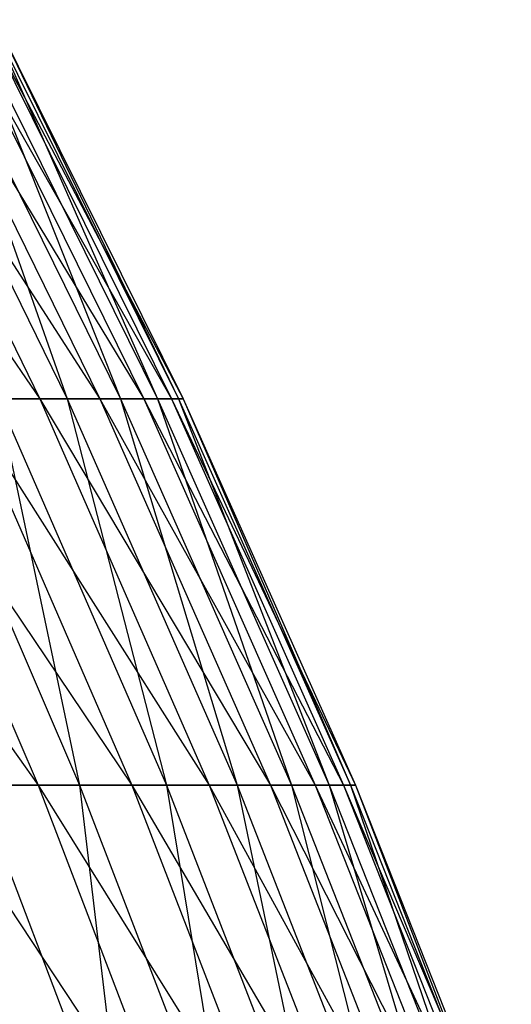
# Model space of a CAD drawing. Extents: x -125 to 125, y -143 to 0.
# Tile 397 of 406: x 53.31 to 56.23, y -60.92 to -55.07. Entities that reach past the tile are written whole.
import ezdxf

# ---------------------------------------------------------------- set-up
doc = ezdxf.new("R2010")
doc.units = 0
doc.header["$LTSCALE"] = 25.4
doc.layers.get('0').update_dxf_attribs({"linetype": 'CONTINUOUS'})

# ---------------------------------------------------------------- blocks, each defined once
blk = doc.blocks.new('NL2500027000_STL_3')
at = {"color": 0}
for p, q in [((51.8886, -55.0697, 11.5907), (53.4314, -57.3207, 9.5904)), ((51.8886, -55.0697, 11.5907), (53.4314, -57.3207, 9.5904)), ((52.3311, -55.0697, 9.3929), (53.7882, -57.3207, 7.3294)), ((52.3311, -55.0697, 9.3929), (53.7882, -57.3207, 7.3294)), ((52.3311, -55.0697, 9.3929), (53.4314, -57.3207, 9.5904)), ((52.3311, -55.0697, 9.3929), (53.4314, -57.3207, 9.5904)), ((52.4904, -55.0697, -8.4576), (53.594, -57.3207, -8.6354)), ((52.4904, -55.0697, -8.4576), (53.594, -57.3207, -8.6354)), ((52.6805, -55.0697, 7.1785), (54.0494, -57.3207, 5.0554)), ((52.6805, -55.0697, 7.1785), (54.0494, -57.3207, 5.0554)), ((52.6805, -55.0697, 7.1785), (53.7882, -57.3207, 7.3294)), ((52.6805, -55.0697, 7.1785), (53.7882, -57.3207, 7.3294)), ((52.8002, -55.0697, -6.2372), (53.594, -57.3207, -8.6354)), ((52.8002, -55.0697, -6.2372), (53.594, -57.3207, -8.6354)), ((52.8002, -55.0697, -6.2372), (53.9104, -57.3207, -6.3684)), ((52.8002, -55.0697, -6.2372), (53.9104, -57.3207, -6.3684)), ((52.9363, -55.0697, 4.9513), (54.2144, -57.3207, 2.7724)), ((52.9363, -55.0697, 4.9513), (54.2144, -57.3207, 2.7724)), ((52.9363, -55.0697, 4.9513), (54.0494, -57.3207, 5.0554)), ((52.9363, -55.0697, 4.9513), (54.0494, -57.3207, 5.0554)), ((53.0162, -55.0697, -4.0058), (53.9104, -57.3207, -6.3684)), ((53.0162, -55.0697, -4.0058), (53.9104, -57.3207, -6.3684)), ((53.0162, -55.0697, -4.0058), (54.131, -57.3207, -4.09)), ((53.0162, -55.0697, -4.0058), (54.131, -57.3207, -4.09)), ((53.098, -55.0697, 2.7153), (54.2831, -57.3207, 0.4844)), ((53.098, -55.0697, 2.7153), (54.2831, -57.3207, 0.4844)), ((53.098, -55.0697, 2.7153), (54.2144, -57.3207, 2.7724)), ((53.098, -55.0697, 2.7153), (54.2144, -57.3207, 2.7724)), ((53.138, -55.0697, -1.7673), (54.131, -57.3207, -4.09)), ((53.138, -55.0697, -1.7673), (54.131, -57.3207, -4.09)), ((53.138, -55.0697, -1.7673), (54.2553, -57.3207, -1.8044)), ((53.138, -55.0697, -1.7673), (54.2553, -57.3207, -1.8044)), ((53.1653, -55.0697, 0.4744), (54.2553, -57.3207, -1.8044)), ((53.1653, -55.0697, 0.4744), (54.2553, -57.3207, -1.8044)), ((53.1653, -55.0697, 0.4744), (54.2831, -57.3207, 0.4844)), ((53.1653, -55.0697, 0.4744), (54.2831, -57.3207, 0.4844)), ((51.7944, -57.3207, 16.2552), (53.4214, -59.6165, 14.3221)), ((51.7944, -57.3207, 16.2552), (53.4214, -59.6165, 14.3221)), ((52.4336, -57.3207, 14.0573), (53.9776, -59.6165, 12.0573)), ((52.4336, -57.3207, 14.0573), (53.9776, -59.6165, 12.0573)), ((52.4336, -57.3207, 14.0573), (53.4214, -59.6165, 14.3221)), ((52.4336, -57.3207, 14.0573), (53.4214, -59.6165, 14.3221)), ((52.6761, -57.3207, -13.1194), (53.6684, -59.6165, -13.3665)), ((52.6761, -57.3207, -13.1194), (53.6684, -59.6165, -13.3665)), ((52.9796, -57.3207, 11.8344), (53.4314, -57.3207, 9.5904)), ((52.9796, -57.3207, 11.8344), (53.4314, -57.3207, 9.5904)), ((52.9796, -57.3207, 11.8344), (54.4379, -59.6165, 9.7711)), ((52.9796, -57.3207, 11.8344), (54.4379, -59.6165, 9.7711)), ((52.9796, -57.3207, 11.8344), (53.9776, -59.6165, 12.0573)), ((52.9796, -57.3207, 11.8344), (53.9776, -59.6165, 12.0573)), ((53.594, -57.3207, -8.6354), (53.1823, -57.3207, -10.887)), ((53.1823, -57.3207, -10.887), (53.6684, -59.6165, -13.3665)), ((53.1823, -57.3207, -10.887), (53.6684, -59.6165, -13.3665)), ((53.1823, -57.3207, -10.887), (54.1842, -59.6165, -11.0921)), ((53.1823, -57.3207, -10.887), (54.1842, -59.6165, -11.0921)), ((53.594, -57.3207, -8.6354), (53.1823, -57.3207, -10.887)), ((53.4314, -57.3207, 9.5904), (53.7882, -57.3207, 7.3294)), ((53.4314, -57.3207, 9.5904), (53.7882, -57.3207, 7.3294)), ((53.4314, -57.3207, 9.5904), (54.8015, -59.6165, 7.4675)), ((53.4314, -57.3207, 9.5904), (54.8015, -59.6165, 7.4675)), ((53.4314, -57.3207, 9.5904), (54.4379, -59.6165, 9.7711)), ((53.4314, -57.3207, 9.5904), (54.4379, -59.6165, 9.7711)), ((53.9104, -57.3207, -6.3684), (53.594, -57.3207, -8.6354)), ((53.594, -57.3207, -8.6354), (54.1842, -59.6165, -11.0921)), ((53.594, -57.3207, -8.6354), (54.1842, -59.6165, -11.0921)), ((53.594, -57.3207, -8.6354), (54.6036, -59.6165, -8.7981)), ((53.594, -57.3207, -8.6354), (54.6036, -59.6165, -8.7981)), ((53.9104, -57.3207, -6.3684), (53.594, -57.3207, -8.6354)), ((53.7882, -57.3207, 7.3294), (54.0494, -57.3207, 5.0554)), ((53.7882, -57.3207, 7.3294), (54.0494, -57.3207, 5.0554)), ((53.7882, -57.3207, 7.3294), (55.0676, -59.6165, 5.1506)), ((53.7882, -57.3207, 7.3294), (55.0676, -59.6165, 5.1506)), ((53.7882, -57.3207, 7.3294), (54.8015, -59.6165, 7.4675)), ((53.7882, -57.3207, 7.3294), (54.8015, -59.6165, 7.4675)), ((54.131, -57.3207, -4.09), (53.9104, -57.3207, -6.3684)), ((53.9104, -57.3207, -6.3684), (54.6036, -59.6165, -8.7981)), ((53.9104, -57.3207, -6.3684), (54.6036, -59.6165, -8.7981)), ((53.9104, -57.3207, -6.3684), (54.926, -59.6165, -6.4883)), ((53.9104, -57.3207, -6.3684), (54.926, -59.6165, -6.4883)), ((54.131, -57.3207, -4.09), (53.9104, -57.3207, -6.3684)), ((54.0494, -57.3207, 5.0554), (54.2144, -57.3207, 2.7724)), ((54.0494, -57.3207, 5.0554), (54.2144, -57.3207, 2.7724)), ((54.0494, -57.3207, 5.0554), (55.2357, -59.6165, 2.8246)), ((54.0494, -57.3207, 5.0554), (55.2357, -59.6165, 2.8246)), ((54.0494, -57.3207, 5.0554), (55.0676, -59.6165, 5.1506)), ((54.0494, -57.3207, 5.0554), (55.0676, -59.6165, 5.1506)), ((54.2553, -57.3207, -1.8044), (54.131, -57.3207, -4.09)), ((54.131, -57.3207, -4.09), (54.926, -59.6165, -6.4883)), ((54.131, -57.3207, -4.09), (54.926, -59.6165, -6.4883)), ((54.131, -57.3207, -4.09), (55.1507, -59.6165, -4.1671)), ((54.131, -57.3207, -4.09), (55.1507, -59.6165, -4.1671)), ((54.2553, -57.3207, -1.8044), (54.131, -57.3207, -4.09)), ((54.2144, -57.3207, 2.7724), (54.2831, -57.3207, 0.4844)), ((54.2144, -57.3207, 2.7724), (54.2831, -57.3207, 0.4844)), ((54.2144, -57.3207, 2.7724), (55.3057, -59.6165, 0.4935)), ((54.2144, -57.3207, 2.7724), (55.3057, -59.6165, 0.4935)), ((54.2144, -57.3207, 2.7724), (55.2357, -59.6165, 2.8246)), ((54.2144, -57.3207, 2.7724), (55.2357, -59.6165, 2.8246)), ((54.2831, -57.3207, 0.4844), (54.2553, -57.3207, -1.8044)), ((54.2553, -57.3207, -1.8044), (55.1507, -59.6165, -4.1671)), ((54.2553, -57.3207, -1.8044), (55.1507, -59.6165, -4.1671)), ((54.2553, -57.3207, -1.8044), (55.2773, -59.6165, -1.8384)), ((54.2553, -57.3207, -1.8044), (55.2773, -59.6165, -1.8384)), ((54.2831, -57.3207, 0.4844), (54.2553, -57.3207, -1.8044)), ((54.2831, -57.3207, 0.4844), (55.2773, -59.6165, -1.8384)), ((54.2831, -57.3207, 0.4844), (55.2773, -59.6165, -1.8384)), ((54.2831, -57.3207, 0.4844), (55.3057, -59.6165, 0.4935)), ((54.2831, -57.3207, 0.4844), (55.3057, -59.6165, 0.4935)), ((52.7701, -59.6165, 16.5614), (53.4214, -59.6165, 14.3221)), ((52.7701, -59.6165, 16.5614), (53.4214, -59.6165, 14.3221)), ((52.7701, -59.6165, 16.5614), (54.3154, -61.9532, 14.5618)), ((52.7701, -59.6165, 16.5614), (54.3154, -61.9532, 14.5618)), ((53.6684, -59.6165, -13.3665), (53.0572, -59.6165, -15.6171)), ((53.0572, -59.6165, -15.6171), (53.9452, -61.9532, -15.8784)), ((53.0572, -59.6165, -15.6171), (53.9452, -61.9532, -15.8784)), ((53.6684, -59.6165, -13.3665), (53.0572, -59.6165, -15.6171)), ((53.4214, -59.6165, 14.3221), (53.9776, -59.6165, 12.0573)), ((53.4214, -59.6165, 14.3221), (53.9776, -59.6165, 12.0573)), ((53.4214, -59.6165, 14.3221), (54.881, -61.9532, 12.2591)), ((53.4214, -59.6165, 14.3221), (54.881, -61.9532, 12.2591)), ((53.4214, -59.6165, 14.3221), (54.3154, -61.9532, 14.5618)), ((53.4214, -59.6165, 14.3221), (54.3154, -61.9532, 14.5618)), ((54.1842, -59.6165, -11.0921), (53.6684, -59.6165, -13.3665)), ((53.6684, -59.6165, -13.3665), (53.9452, -61.9532, -15.8784)), ((53.6684, -59.6165, -13.3665), (53.9452, -61.9532, -15.8784)), ((53.6684, -59.6165, -13.3665), (54.5666, -61.9532, -13.5902)), ((53.6684, -59.6165, -13.3665), (54.5666, -61.9532, -13.5902)), ((54.1842, -59.6165, -11.0921), (53.6684, -59.6165, -13.3665)), ((53.9776, -59.6165, 12.0573), (54.4379, -59.6165, 9.7711)), ((53.9776, -59.6165, 12.0573), (54.4379, -59.6165, 9.7711)), ((53.9776, -59.6165, 12.0573), (55.349, -61.9532, 9.9346)), ((53.9776, -59.6165, 12.0573), (55.349, -61.9532, 9.9346)), ((53.9776, -59.6165, 12.0573), (54.881, -61.9532, 12.2591)), ((53.9776, -59.6165, 12.0573), (54.881, -61.9532, 12.2591)), ((54.6036, -59.6165, -8.7981), (54.1842, -59.6165, -11.0921)), ((54.1842, -59.6165, -11.0921), (54.5666, -61.9532, -13.5902)), ((54.1842, -59.6165, -11.0921), (54.5666, -61.9532, -13.5902)), ((54.1842, -59.6165, -11.0921), (55.091, -61.9532, -11.2778)), ((54.1842, -59.6165, -11.0921), (55.091, -61.9532, -11.2778)), ((54.6036, -59.6165, -8.7981), (54.1842, -59.6165, -11.0921)), ((54.4379, -59.6165, 9.7711), (54.8015, -59.6165, 7.4675)), ((54.4379, -59.6165, 9.7711), (54.8015, -59.6165, 7.4675)), ((54.4379, -59.6165, 9.7711), (55.7186, -61.9532, 7.5925)), ((54.4379, -59.6165, 9.7711), (55.7186, -61.9532, 7.5925)), ((54.4379, -59.6165, 9.7711), (55.349, -61.9532, 9.9346)), ((54.4379, -59.6165, 9.7711), (55.349, -61.9532, 9.9346)), ((54.926, -59.6165, -6.4883), (54.6036, -59.6165, -8.7981)), ((54.6036, -59.6165, -8.7981), (55.091, -61.9532, -11.2778)), ((54.6036, -59.6165, -8.7981), (55.091, -61.9532, -11.2778)), ((54.6036, -59.6165, -8.7981), (55.5175, -61.9532, -8.9453)), ((54.6036, -59.6165, -8.7981), (55.5175, -61.9532, -8.9453)), ((54.926, -59.6165, -6.4883), (54.6036, -59.6165, -8.7981)), ((54.8015, -59.6165, 7.4675), (55.0676, -59.6165, 5.1506)), ((54.8015, -59.6165, 7.4675), (55.0676, -59.6165, 5.1506)), ((54.8015, -59.6165, 7.4675), (55.9891, -61.9532, 5.2368)), ((54.8015, -59.6165, 7.4675), (55.9891, -61.9532, 5.2368)), ((54.8015, -59.6165, 7.4675), (55.7186, -61.9532, 7.5925)), ((54.8015, -59.6165, 7.4675), (55.7186, -61.9532, 7.5925)), ((55.1507, -59.6165, -4.1671), (54.926, -59.6165, -6.4883)), ((54.926, -59.6165, -6.4883), (55.5175, -61.9532, -8.9453)), ((54.926, -59.6165, -6.4883), (55.5175, -61.9532, -8.9453)), ((54.926, -59.6165, -6.4883), (55.8452, -61.9532, -6.5969)), ((54.926, -59.6165, -6.4883), (55.8452, -61.9532, -6.5969)), ((55.1507, -59.6165, -4.1671), (54.926, -59.6165, -6.4883)), ((55.0676, -59.6165, 5.1506), (55.2357, -59.6165, 2.8246)), ((55.0676, -59.6165, 5.1506), (55.2357, -59.6165, 2.8246)), ((55.0676, -59.6165, 5.1506), (56.1601, -61.9532, 2.8718)), ((55.0676, -59.6165, 5.1506), (56.1601, -61.9532, 2.8718)), ((55.0676, -59.6165, 5.1506), (55.9891, -61.9532, 5.2368)), ((55.0676, -59.6165, 5.1506), (55.9891, -61.9532, 5.2368)), ((55.2773, -59.6165, -1.8384), (55.1507, -59.6165, -4.1671)), ((55.1507, -59.6165, -4.1671), (55.8452, -61.9532, -6.5969)), ((55.1507, -59.6165, -4.1671), (55.8452, -61.9532, -6.5969)), ((55.1507, -59.6165, -4.1671), (56.0737, -61.9532, -4.2368)), ((55.1507, -59.6165, -4.1671), (56.0737, -61.9532, -4.2368)), ((55.2773, -59.6165, -1.8384), (55.1507, -59.6165, -4.1671)), ((55.2357, -59.6165, 2.8246), (55.3057, -59.6165, 0.4935)), ((55.2357, -59.6165, 2.8246), (55.3057, -59.6165, 0.4935)), ((55.2357, -59.6165, 2.8246), (56.2313, -61.9532, 0.5018)), ((55.2357, -59.6165, 2.8246), (56.2313, -61.9532, 0.5018)), ((55.2357, -59.6165, 2.8246), (56.1601, -61.9532, 2.8718)), ((55.2357, -59.6165, 2.8246), (56.1601, -61.9532, 2.8718)), ((55.3057, -59.6165, 0.4935), (55.2773, -59.6165, -1.8384)), ((55.2773, -59.6165, -1.8384), (56.0737, -61.9532, -4.2368)), ((55.2773, -59.6165, -1.8384), (56.0737, -61.9532, -4.2368)), ((55.2773, -59.6165, -1.8384), (56.2024, -61.9532, -1.8692)), ((55.2773, -59.6165, -1.8384), (56.2024, -61.9532, -1.8692)), ((55.3057, -59.6165, 0.4935), (55.2773, -59.6165, -1.8384)), ((55.3057, -59.6165, 0.4935), (56.2024, -61.9532, -1.8692)), ((55.3057, -59.6165, 0.4935), (56.2024, -61.9532, -1.8692)), ((55.3057, -59.6165, 0.4935), (56.2313, -61.9532, 0.5018)), ((55.3057, -59.6165, 0.4935), (56.2313, -61.9532, 0.5018))]:
    blk.add_line(p, q, dxfattribs=at)

msp = doc.modelspace()

# ---------------------------------------------------------------- block references
at = {"color": 253}
msp.add_blockref('NL2500027000_STL_3', (0, 0), dxfattribs=at)

doc.saveas('drawing.dxf')
